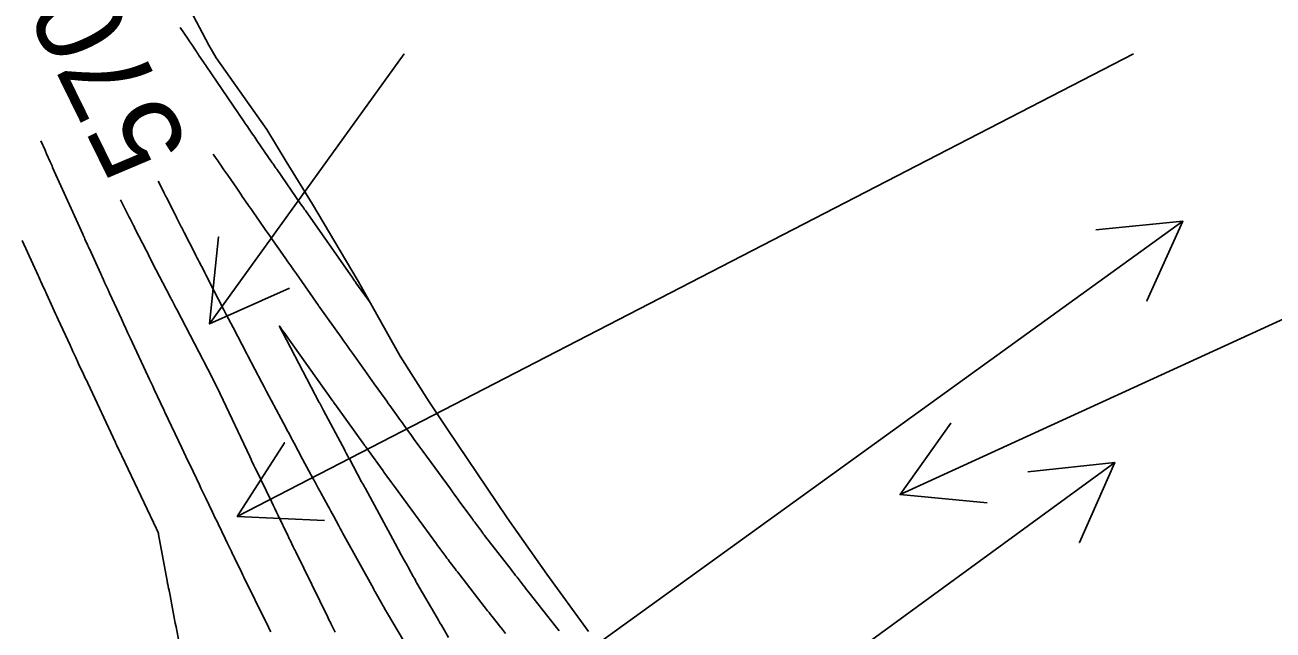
# Model space of a CAD drawing. Extents: x 954385 to 988206, y 1868364 to 1924553.
# Drawn here: x 955331.1 to 955416.7, y 1923479.4 to 1923520.9 of the extents above; entities that cross this region are included whole.
import ezdxf

# ---------------------------------------------------------------- set-up
doc = ezdxf.new("R2010")
doc.units = 0
for name, color, linetype in [('24', 7, 'Continuous'), ('26', 7, 'Continuous'), ('5', 7, 'Continuous'), ('6', 7, 'Continuous'), ('7', 7, 'Continuous'), ('Default', 7, 'Continuous')]:
    doc.layers.add(name, color=color, linetype=linetype)

msp = doc.modelspace()

# ---------------------------------------------------------------- linework, layer by layer
at = {"layer": '24'}
msp.add_lwpolyline([(955341.393, 1923523.945), (955343.729, 1923519.509), (955344.233, 1923518.641), (955347.696, 1923513.738), (955349.036, 1923511.549), (955350.839, 1923508.626), (955353.899, 1923503.455), (955353.968, 1923503.338), (955356.844, 1923498.199), (955358.834, 1923495.068), (955360.116, 1923493.162), (955363.468, 1923488.177), (955364.177, 1923487.116), (955366.914, 1923483.258), (955369.754, 1923479.328)], dxfattribs=at)
at = {"layer": '26'}
for points in [[(955357.131, 1923518.928), (955343.782, 1923500.408), (955344.387, 1923506.378), (955343.782, 1923500.408), (955349.254, 1923502.869)], [(955407.131, 1923518.928), (955345.671, 1923487.219), (955348.914, 1923492.267), (955345.671, 1923487.219), (955351.665, 1923486.935)], [(955457.131, 1923518.928), (955391.133, 1923488.72), (955394.609, 1923493.61), (955391.133, 1923488.72), (955397.106, 1923488.154)], [(955357.131, 1923468.928), (955410.515, 1923507.459), (955408.058, 1923501.985), (955410.515, 1923507.459), (955404.546, 1923506.85)], [(955307.131, 1923418.928), (955405.854, 1923490.917), (955403.423, 1923485.431), (955405.854, 1923490.917), (955399.888, 1923490.279)]]:
    msp.add_lwpolyline(points, dxfattribs=at)
at = {"layer": '6'}
for points in [[(955367.747, 1923479.373), (955367.56, 1923479.612), (955365.702, 1923481.976), (955365.597, 1923482.11), (955365.493, 1923482.244), (955365.388, 1923482.378), (955365.284, 1923482.512), (955364.866, 1923483.049), (955364.762, 1923483.183), (955364.658, 1923483.318), (955364.553, 1923483.452), (955364.449, 1923483.586), (955362.641, 1923485.909), (955362.61, 1923485.949), (955362.579, 1923485.989), (955362.549, 1923486.029), (955362.519, 1923486.069), (955362.37, 1923486.272), (955362.281, 1923486.394), (955361.951, 1923486.842), (955361.886, 1923486.93), (955361.822, 1923487.019), (955361.757, 1923487.107), (955361.692, 1923487.196), (955360.905, 1923488.272), (955360.753, 1923488.481), (955360.6, 1923488.689), (955360.447, 1923488.898), (955360.294, 1923489.107), (955358.396, 1923491.703), (955358.332, 1923491.791), (955358.267, 1923491.879), (955358.203, 1923491.967), (955358.139, 1923492.056), (955357.818, 1923492.498), (955357.626, 1923492.763), (955357.125, 1923493.454), (955357.02, 1923493.599), (955356.915, 1923493.744), (955356.811, 1923493.889), (955356.706, 1923494.034), (955356.256, 1923494.661), (955356.146, 1923494.814), (955356.036, 1923494.966), (955355.926, 1923495.119), (955355.816, 1923495.272), (955355.067, 1923496.313), (955354.906, 1923496.538), (955354.745, 1923496.763), (955354.584, 1923496.988), (955354.423, 1923497.213), (955353.573, 1923498.408), (955353.378, 1923498.682), (955353.183, 1923498.956), (955352.988, 1923499.231), (955352.793, 1923499.505), (955351.341, 1923501.544), (955351.291, 1923501.616), (955351.257, 1923501.663), (955351.243, 1923501.683), (955349.732, 1923503.839), (955349.538, 1923504.115), (955349.345, 1923504.391), (955349.151, 1923504.668), (955348.957, 1923504.944), (955348.095, 1923506.173), (955347.945, 1923506.387), (955347.795, 1923506.602), (955347.645, 1923506.817), (955347.495, 1923507.032), (955346.791, 1923508.047), (955346.695, 1923508.186), (955346.599, 1923508.324), (955346.503, 1923508.463), (955346.406, 1923508.602), (955346.021, 1923509.156), (955345.925, 1923509.295), (955345.829, 1923509.434), (955345.733, 1923509.573), (955345.637, 1923509.712), (955345.027, 1923510.597), (955344.895, 1923510.789), (955344.763, 1923510.981), (955344.499, 1923511.364), (955344.433, 1923511.46), (955344.367, 1923511.556), (955344.301, 1923511.652), (955344.235, 1923511.749), (955344.035, 1923512.042)], [(955340.262, 1923510.186), (955340.57, 1923509.576), (955340.667, 1923509.385), (955340.763, 1923509.194), (955340.859, 1923509.004), (955340.955, 1923508.813), (955341.431, 1923507.869), (955341.482, 1923507.769), (955341.532, 1923507.669), (955341.583, 1923507.569), (955341.634, 1923507.469), (955341.839, 1923507.069), (955341.89, 1923506.969), (955341.941, 1923506.869), (955341.992, 1923506.769), (955342.043, 1923506.669), (955342.763, 1923505.254), (955342.839, 1923505.105), (955342.915, 1923504.956), (955342.992, 1923504.807), (955343.068, 1923504.658), (955343.376, 1923504.063), (955343.453, 1923503.914), (955343.529, 1923503.766), (955343.606, 1923503.617), (955343.683, 1923503.468), (955344.764, 1923501.373), (955344.92, 1923501.07), (955345.077, 1923500.768), (955345.234, 1923500.467), (955345.392, 1923500.165), (955346.331, 1923498.371), (955346.347, 1923498.341), (955346.367, 1923498.303), (955346.379, 1923498.28), (955346.407, 1923498.226), (955346.411, 1923498.218), (955347.364, 1923496.4), (955347.524, 1923496.095), (955347.685, 1923495.79), (955347.846, 1923495.485), (955348.009, 1923495.181), (955349.025, 1923493.276), (955349.108, 1923493.12), (955349.191, 1923492.964), (955349.274, 1923492.808), (955349.357, 1923492.652), (955349.689, 1923492.027), (955349.772, 1923491.871), (955349.856, 1923491.715), (955349.939, 1923491.56), (955350.023, 1923491.404), (955350.888, 1923489.805), (955350.932, 1923489.725), (955350.975, 1923489.644), (955351.018, 1923489.564), (955351.061, 1923489.484), (955351.233, 1923489.162), (955351.276, 1923489.082), (955351.319, 1923489.002), (955351.363, 1923488.922), (955351.407, 1923488.842), (955351.903, 1923487.933), (955351.996, 1923487.763), (955352.089, 1923487.592), (955352.181, 1923487.422), (955352.274, 1923487.251), (955352.644, 1923486.568), (955352.737, 1923486.398), (955352.83, 1923486.227), (955352.923, 1923486.057), (955353.017, 1923485.887), (955355.012, 1923482.282), (955355.044, 1923482.224), (955355.098, 1923482.126), (955355.12, 1923482.087), (955355.141, 1923482.048), (955355.604, 1923481.216), (955355.634, 1923481.163), (955355.664, 1923481.11), (955355.694, 1923481.057), (955355.725, 1923481.004), (955355.848, 1923480.792), (955355.879, 1923480.739), (955355.91, 1923480.686), (955355.941, 1923480.633), (955355.972, 1923480.58), (955358.1, 1923476.98)]]:
    msp.add_lwpolyline(points, dxfattribs=at)
at = {"layer": '7'}
for points in [[(955354.782, 1923501.884), (955353.818, 1923503.238), (955353.816, 1923503.241), (955353.759, 1923503.321), (955353.74, 1923503.348), (955353.721, 1923503.375), (955353.625, 1923503.511), (955353.596, 1923503.552), (955350.346, 1923508.185), (955350.319, 1923508.224), (955350.292, 1923508.262), (955350.265, 1923508.301), (955350.238, 1923508.34), (955350.104, 1923508.533), (955350.024, 1923508.649), (955348.384, 1923511.011), (955348.358, 1923511.048), (955348.333, 1923511.085), (955348.307, 1923511.122), (955348.281, 1923511.159), (955348.128, 1923511.382), (955348.076, 1923511.457), (955347.022, 1923512.988), (955346.949, 1923513.094), (955346.876, 1923513.201), (955346.803, 1923513.307), (955346.73, 1923513.413), (955346.44, 1923513.838), (955346.368, 1923513.945), (955346.295, 1923514.051), (955346.223, 1923514.157), (955346.15, 1923514.264), (955343.514, 1923518.129), (955343.492, 1923518.162), (955343.47, 1923518.195), (955343.403, 1923518.294), (955343.381, 1923518.327), (955343.048, 1923518.819), (955342.989, 1923518.906), (955342.93, 1923518.994), (955342.871, 1923519.081), (955342.812, 1923519.169), (955342.552, 1923519.555), (955342.427, 1923519.742), (955342.301, 1923519.929), (955341.765, 1923520.726)], [(955332.206, 1923512.971), (955332.494, 1923512.319), (955332.522, 1923512.258), (955332.604, 1923512.072), (955332.844, 1923511.531), (955332.887, 1923511.434), (955332.93, 1923511.337), (955332.974, 1923511.241), (955333.017, 1923511.144), (955335.077, 1923506.57), (955335.115, 1923506.485), (955335.153, 1923506.399), (955335.192, 1923506.314), (955335.23, 1923506.229), (955335.384, 1923505.888), (955335.423, 1923505.803), (955335.461, 1923505.718), (955335.5, 1923505.633), (955335.539, 1923505.548), (955336.312, 1923503.849), (955336.337, 1923503.796), (955336.361, 1923503.743), (955336.385, 1923503.69), (955336.41, 1923503.636), (955336.507, 1923503.424), (955336.531, 1923503.37), (955336.556, 1923503.317), (955336.58, 1923503.264), (955336.605, 1923503.211), (955336.777, 1923502.837), (955336.814, 1923502.757), (955336.851, 1923502.677), (955336.888, 1923502.597), (955336.925, 1923502.517), (955337.737, 1923500.752), (955337.885, 1923500.431), (955338.033, 1923500.111), (955338.182, 1923499.79), (955338.331, 1923499.47), (955339.554, 1923496.846), (955339.662, 1923496.613), (955339.771, 1923496.38), (955339.88, 1923496.147), (955339.989, 1923495.913), (955340.635, 1923494.534), (955340.649, 1923494.504), (955340.679, 1923494.441), (955340.687, 1923494.423), (955340.705, 1923494.388), (955340.71, 1923494.376), (955341.868, 1923491.933), (955342.011, 1923491.633), (955342.153, 1923491.332), (955342.296, 1923491.032), (955342.439, 1923490.732), (955343.078, 1923489.387), (955343.187, 1923489.159), (955343.296, 1923488.931), (955343.405, 1923488.703), (955343.515, 1923488.475), (955343.977, 1923487.516), (955344.075, 1923487.313), (955344.173, 1923487.11), (955344.27, 1923486.908), (955344.368, 1923486.705), (955344.845, 1923485.711), (955344.899, 1923485.6), (955344.952, 1923485.489), (955345.006, 1923485.377), (955345.06, 1923485.266), (955345.276, 1923484.822), (955345.33, 1923484.71), (955345.384, 1923484.599), (955345.438, 1923484.488), (955345.492, 1923484.377), (955345.837, 1923483.669), (955345.912, 1923483.514), (955345.988, 1923483.359), (955346.064, 1923483.205), (955346.139, 1923483.05), (955347.659, 1923479.957), (955347.765, 1923479.741), (955347.871, 1923479.525), (955347.976, 1923479.31)], [(955337.673, 1923508.914), (955338.271, 1923507.733), (955338.303, 1923507.668), (955338.336, 1923507.603), (955338.369, 1923507.539), (955338.401, 1923507.474), (955338.532, 1923507.215), (955338.564, 1923507.151), (955338.597, 1923507.086), (955338.63, 1923507.021), (955338.663, 1923506.957), (955339.453, 1923505.413), (955339.488, 1923505.344), (955339.524, 1923505.275), (955339.559, 1923505.206), (955339.594, 1923505.137), (955339.734, 1923504.862), (955339.769, 1923504.793), (955339.804, 1923504.725), (955339.839, 1923504.656), (955339.875, 1923504.587), (955341.046, 1923502.32), (955341.086, 1923502.243), (955341.125, 1923502.167), (955341.165, 1923502.09), (955341.205, 1923502.013), (955341.363, 1923501.705), (955341.403, 1923501.629), (955341.443, 1923501.552), (955341.483, 1923501.475), (955341.523, 1923501.399), (955343.957, 1923496.749), (955343.973, 1923496.719), (955343.978, 1923496.708), (955343.983, 1923496.698), (955344.012, 1923496.635), (955344.022, 1923496.614), (955344.027, 1923496.603), (955344.495, 1923495.617), (955346.533, 1923491.324), (955346.565, 1923491.256), (955346.597, 1923491.189), (955346.629, 1923491.121), (955346.662, 1923491.054), (955346.824, 1923490.717), (955346.889, 1923490.582), (955346.921, 1923490.514), (955348.015, 1923488.237), (955348.13, 1923487.999), (955348.245, 1923487.761), (955348.36, 1923487.523), (955348.475, 1923487.285), (955349.142, 1923485.912), (955349.181, 1923485.83), (955349.247, 1923485.694), (955349.274, 1923485.639), (955349.301, 1923485.585), (955349.522, 1923485.134), (955349.563, 1923485.05), (955349.605, 1923484.966), (955349.646, 1923484.882), (955349.687, 1923484.798), (955351.879, 1923480.322), (955351.934, 1923480.211), (955351.988, 1923480.1), (955352.043, 1923479.99), (955352.098, 1923479.879), (955352.391, 1923479.286)], [(955330.938, 1923506.132), (955332.021, 1923503.734), (955332.068, 1923503.63), (955332.116, 1923503.525), (955332.163, 1923503.421), (955332.211, 1923503.317), (955332.401, 1923502.899), (955332.448, 1923502.795), (955332.496, 1923502.691), (955332.543, 1923502.587), (955332.591, 1923502.483), (955333.036, 1923501.509), (955333.127, 1923501.312), (955333.217, 1923501.115), (955333.307, 1923500.919), (955333.398, 1923500.722), (955334.213, 1923498.958), (955334.262, 1923498.851), (955334.31, 1923498.745), (955334.359, 1923498.639), (955334.408, 1923498.533), (955334.604, 1923498.108), (955334.653, 1923498.002), (955334.702, 1923497.896), (955334.751, 1923497.789), (955334.8, 1923497.683), (955335.133, 1923496.969), (955335.205, 1923496.815), (955335.278, 1923496.66), (955335.35, 1923496.506), (955335.422, 1923496.352), (955337.326, 1923492.281), (955337.338, 1923492.257), (955337.376, 1923492.179), (955337.389, 1923492.151), (955337.402, 1923492.124), (955337.609, 1923491.687), (955337.646, 1923491.61), (955337.683, 1923491.532), (955337.719, 1923491.455), (955337.756, 1923491.378), (955339.929, 1923486.808), (955339.962, 1923486.74), (955339.994, 1923486.672), (955340.027, 1923486.604), (955340.06, 1923486.536), (955340.191, 1923486.264), (955340.221, 1923486.195), (955340.247, 1923486.125), (955340.267, 1923486.053), (955340.284, 1923485.979), (955340.866, 1923482.814), (955340.878, 1923482.749), (955340.89, 1923482.685), (955340.903, 1923482.621), (955340.916, 1923482.557), (955340.97, 1923482.3), (955340.983, 1923482.236), (955340.996, 1923482.172), (955341.009, 1923482.108), (955341.021, 1923482.043), (955341.285, 1923480.666), (955341.333, 1923480.415), (955341.381, 1923480.163), (955341.429, 1923479.912), (955341.477, 1923479.661), (955341.882, 1923477.558)], [(955360.174, 1923478.928), (955359.777, 1923479.6), (955359.678, 1923479.769), (955359.579, 1923479.937), (955359.48, 1923480.106), (955359.382, 1923480.274), (955357.999, 1923482.651), (955357.977, 1923482.689), (955357.956, 1923482.727), (955357.934, 1923482.765), (955357.913, 1923482.803), (955357.827, 1923482.957), (955357.806, 1923482.995), (955357.785, 1923483.033), (955357.763, 1923483.072), (955357.742, 1923483.11), (955357.443, 1923483.652), (955357.387, 1923483.756), (955357.33, 1923483.859), (955357.273, 1923483.962), (955357.216, 1923484.065), (955356.834, 1923484.756), (955356.751, 1923484.905), (955356.669, 1923485.055), (955356.587, 1923485.205), (955356.505, 1923485.355), (955354.46, 1923489.128), (955354.439, 1923489.168), (955354.417, 1923489.207), (955354.396, 1923489.247), (955354.374, 1923489.286), (955354.288, 1923489.444), (955354.266, 1923489.484), (955354.245, 1923489.523), (955354.223, 1923489.563), (955354.202, 1923489.603), (955353.368, 1923491.161), (955353.341, 1923491.21), (955353.315, 1923491.259), (955353.288, 1923491.309), (955353.262, 1923491.358), (955353.155, 1923491.555), (955353.129, 1923491.604), (955353.102, 1923491.654), (955353.076, 1923491.703), (955353.049, 1923491.752), (955351.597, 1923494.484), (955351.548, 1923494.576), (955351.499, 1923494.667), (955351.401, 1923494.851), (955351.377, 1923494.896), (955351.353, 1923494.942), (955351.328, 1923494.988), (955351.304, 1923495.034), (955348.785, 1923499.841), (955348.785, 1923499.842), (955348.722, 1923499.96), (955348.707, 1923499.989), (955348.582, 1923500.23), (955348.567, 1923500.261), (955348.564, 1923500.273), (955348.572, 1923500.265), (955348.593, 1923500.237), (955348.765, 1923499.991), (955348.849, 1923499.872), (955348.871, 1923499.842), (955352.226, 1923495.127), (955352.247, 1923495.098), (955352.268, 1923495.068), (955352.289, 1923495.039), (955352.31, 1923495.01), (955352.436, 1923494.835), (955352.477, 1923494.777), (955354.406, 1923492.095), (955354.426, 1923492.067), (955354.445, 1923492.04), (955354.465, 1923492.012), (955354.485, 1923491.984), (955354.645, 1923491.764), (955355.672, 1923490.348), (955355.737, 1923490.258), (955355.803, 1923490.169), (955355.868, 1923490.079), (955355.933, 1923489.99), (955356.26, 1923489.543), (955356.456, 1923489.274), (955359.329, 1923485.346), (955359.368, 1923485.293), (955359.407, 1923485.24), (955359.523, 1923485.081), (955359.562, 1923485.028), (955359.977, 1923484.464), (955360.052, 1923484.362), (955360.129, 1923484.26), (955360.206, 1923484.159), (955360.284, 1923484.058), (955360.617, 1923483.63), (955360.699, 1923483.525), (955360.781, 1923483.42), (955360.862, 1923483.315), (955360.944, 1923483.21), (955362.847, 1923480.762), (955362.948, 1923480.631), (955363.05, 1923480.501), (955363.152, 1923480.371), (955363.254, 1923480.241), (955363.662, 1923479.721), (955363.866, 1923479.461), (955364.071, 1923479.201)]]:
    msp.add_lwpolyline(points, dxfattribs=at)
at = {"layer": 'Default'}
msp.add_arc((956111.568, 1924014.493), 954.93, 205.346268, 226.414195, dxfattribs=at)

# ---------------------------------------------------------------- texts
at = {"layer": '5'}
msp.add_text('570', height=6, rotation=116.18529, dxfattribs=at).set_placement((955342.481, 1923512.472))

doc.saveas('drawing.dxf')
